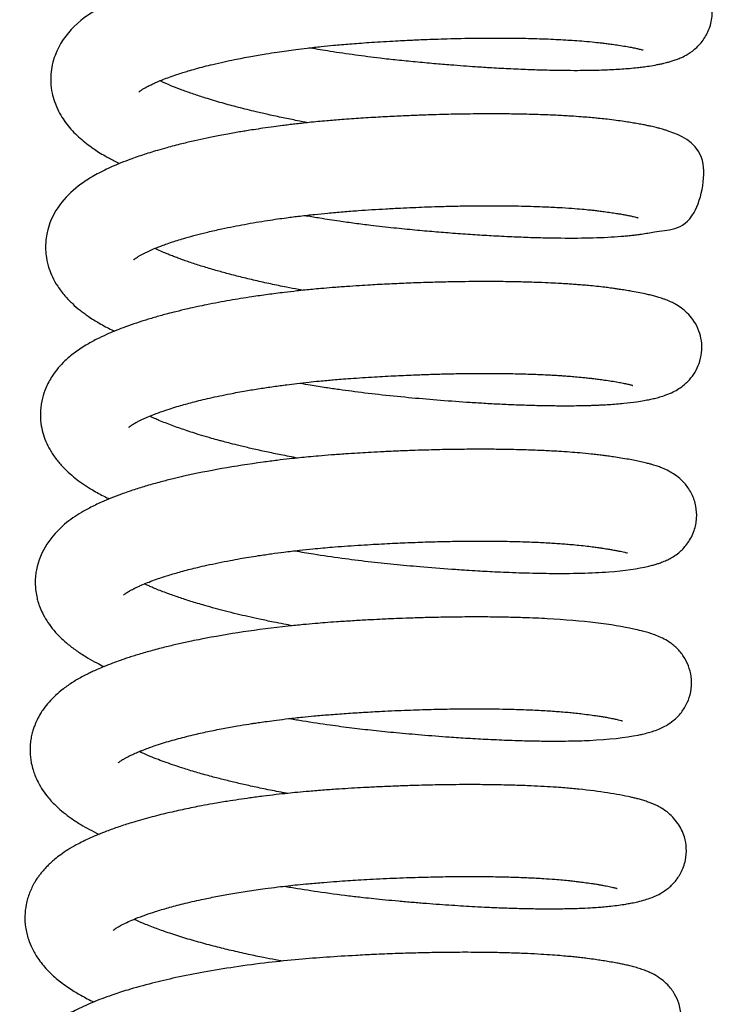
# Model space of a CAD drawing. Header units: inches. Extents: x 0 to 77643, y -44170 to 0.
# Tile 361 of 546: x 76166.46 to 76169.09, y -39551.39 to -39547.65. Entities that reach past the tile are written whole.
import ezdxf

# ---------------------------------------------------------------- set-up
doc = ezdxf.new("R2010")
doc.units = ezdxf.units.IN
doc.header["$MEASUREMENT"] = 0
doc.layers.get('0').update_dxf_attribs({"lineweight": 0})
doc.layers.add('FAKRO LOFT LADDERS', color=7, linetype='Continuous')

# ---------------------------------------------------------------- blocks, each defined once
blk = doc.blocks.new('A$C6AF374F8')
at = {"layer": 'FAKRO LOFT LADDERS', "color": 7, "linetype": 'Continuous'}
for points, knots in [([(603.632, 2256.259), (603.881, 2256.216), (604.448, 2256.122), (605.332, 2255.992), (606.185, 2255.883), (606.944, 2255.797), (607.63, 2255.73), (608.307, 2255.668), (608.915, 2255.618), (609.436, 2255.578), (609.954, 2255.541), (610.559, 2255.503), (611.256, 2255.465), (611.962, 2255.435), (612.627, 2255.415), (613.223, 2255.404), (613.742, 2255.401), (614.164, 2255.405), (614.516, 2255.412), (614.834, 2255.422), (615.147, 2255.436), (615.453, 2255.454), (615.754, 2255.478), (616.014, 2255.504), (616.262, 2255.533), (616.513, 2255.57), (616.738, 2255.609), (616.921, 2255.646), (617.039, 2255.672), (617.133, 2255.695), (617.238, 2255.722), (617.356, 2255.757), (617.509, 2255.808), (617.683, 2255.877), (617.903, 2255.982), (618.205, 2256.178), (618.536, 2256.517), (618.79, 2256.983), (618.903, 2257.504), (618.668, 2259.434), (617.229, 2259.542), (616.277, 2259.734), (615.967, 2259.785), (615.637, 2259.835), (615.276, 2259.885), (614.872, 2259.931), (614.467, 2259.969), (614.114, 2259.998), (613.748, 2260.024), (613.283, 2260.051), (612.702, 2260.077), (612.074, 2260.096), (611.439, 2260.108), (610.811, 2260.112), (610.261, 2260.111), (609.784, 2260.106), (609.377, 2260.099), (608.961, 2260.09), (608.556, 2260.079), (608.184, 2260.067), (607.844, 2260.054), (607.484, 2260.04), (605.746, 2259.96), (603.917, 2259.823), (602.191, 2259.589), (601.684, 2259.515), (601.138, 2259.426), (600.56, 2259.323), (600.022, 2259.218), (599.474, 2259.1), (598.967, 2258.981), (598.491, 2258.858), (598.078, 2258.742), (597.62, 2258.603), (597.233, 2258.473), (596.919, 2258.357), (596.746, 2258.29), (596.602, 2258.232), (596.442, 2258.165), (596.252, 2258.082), (596.052, 2257.988), (595.879, 2257.901), (595.017, 2257.445), (594.182, 2256.761), (593.84, 2255.622), (593.789, 2255.276), (593.783, 2254.913), (593.828, 2254.563), (593.93, 2254.194), (594.116, 2253.758), (594.438, 2253.277), (594.887, 2252.821), (595.286, 2252.513), (595.617, 2252.295), (595.82, 2252.174), (596.02, 2252.062), (596.201, 2251.967), (596.332, 2251.902), (596.401, 2251.868)], [0.69183277, 0.69183277, 0.69183277, 0.69183277, 0.69196704, 0.69213574, 0.69230002, 0.6924144, 0.69253414, 0.69266143, 0.69277366, 0.6928606, 0.69294533, 0.69305916, 0.69319997, 0.69334744, 0.69348073, 0.69361495, 0.69373637, 0.6938377, 0.69392016, 0.69400127, 0.69408678, 0.69417572, 0.69426449, 0.69435875, 0.6944261, 0.69450828, 0.69462319, 0.69468578, 0.69473469, 0.69477299, 0.69480772, 0.69486748, 0.69493547, 0.69499367, 0.69507398, 0.69518041, 0.6952853, 0.6953851, 0.69549322, 0.69559075, 0.69646123, 0.6965559, 0.69667655, 0.69677182, 0.69686579, 0.6969893, 0.69710074, 0.69717448, 0.69724718, 0.69736024, 0.6974914, 0.69762418, 0.69775043, 0.69786981, 0.69798757, 0.69805969, 0.69813377, 0.69820976, 0.69828456, 0.69835062, 0.69840764, 0.69846406, 0.69854011, 0.69931943, 0.69939345, 0.69949261, 0.69960379, 0.69970696, 0.69983193, 0.69993065, 0.70005031, 0.70016172, 0.70025277, 0.70034289, 0.70049385, 0.70055584, 0.70059935, 0.70063896, 0.70067934, 0.70073899, 0.70080903, 0.70086546, 0.70090493, 0.70164944, 0.701747, 0.7018427, 0.70192338, 0.70203095, 0.7021193, 0.70222981, 0.7024174, 0.70260987, 0.70279058, 0.70286109, 0.70294291, 0.70299294, 0.70304898, 0.70310967, 0.70310967, 0.70310967, 0.70310967]), ([(597.138, 2254.582), (597.14, 2254.584), (597.146, 2254.589), (597.131, 2254.576), (597.147, 2254.591), (597.174, 2254.613), (597.198, 2254.631), (597.228, 2254.653), (597.281, 2254.688), (597.354, 2254.732), (597.462, 2254.791), (597.587, 2254.854), (597.727, 2254.92), (597.876, 2254.985), (598.057, 2255.059), (598.29, 2255.147), (598.542, 2255.235), (598.784, 2255.313), (599.02, 2255.385), (599.29, 2255.463), (599.601, 2255.546), (599.963, 2255.636), (600.346, 2255.724), (600.724, 2255.804), (601.06, 2255.871), (601.454, 2255.945), (601.895, 2256.02), (602.351, 2256.091), (602.729, 2256.146), (603.109, 2256.197), (603.544, 2256.251), (604.022, 2256.304), (604.46, 2256.348), (604.823, 2256.38), (605.143, 2256.407), (605.489, 2256.433), (605.874, 2256.46), (606.304, 2256.488), (606.737, 2256.513), (607.125, 2256.534), (607.428, 2256.549), (607.699, 2256.561), (608.002, 2256.574), (608.388, 2256.588), (608.852, 2256.603), (609.53, 2256.619), (610.36, 2256.63), (611.278, 2256.628), (611.996, 2256.614), (612.544, 2256.596), (612.947, 2256.579), (613.315, 2256.559), (613.673, 2256.536), (614.043, 2256.508), (614.391, 2256.475), (614.674, 2256.444), (614.894, 2256.417), (615.106, 2256.388), (615.347, 2256.353), (615.587, 2256.315), (615.799, 2256.277), (615.97, 2256.243), (616.098, 2256.214), (616.178, 2256.193), (616.227, 2256.179), (616.255, 2256.17), (616.257, 2256.169), (616.257, 2256.169)], [0.299324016, 0.299324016, 0.299324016, 0.299324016, 0.299375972, 0.299400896, 0.299432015, 0.29947074, 0.299506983, 0.299544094, 0.299591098, 0.299666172, 0.299722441, 0.299801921, 0.299869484, 0.299926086, 0.299999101, 0.300088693, 0.300184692, 0.300256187, 0.300318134, 0.300399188, 0.300488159, 0.300572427, 0.300681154, 0.300774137, 0.300841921, 0.300914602, 0.301039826, 0.30113024, 0.301205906, 0.301276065, 0.30136316, 0.301469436, 0.301561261, 0.301621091, 0.30168177, 0.301747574, 0.301821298, 0.301903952, 0.301994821, 0.302070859, 0.302127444, 0.302169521, 0.302227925, 0.302303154, 0.302395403, 0.302501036, 0.302707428, 0.30290264, 0.303085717, 0.303189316, 0.303287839, 0.303381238, 0.303470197, 0.303573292, 0.303693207, 0.303784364, 0.30384682, 0.303920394, 0.304012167, 0.304124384, 0.304225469, 0.304321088, 0.304424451, 0.304498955, 0.304547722, 0.304627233, 0.304641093, 0.304641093, 0.304641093, 0.304641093]), ([(603.545, 2253.417), (603.409, 2253.442), (603.093, 2253.501), (602.589, 2253.602), (602.067, 2253.715), (601.497, 2253.846), (600.907, 2253.993), (600.262, 2254.168), (599.696, 2254.337), (599.194, 2254.502), (598.792, 2254.645), (598.408, 2254.794), (598.128, 2254.912), (597.973, 2254.984), (597.927, 2255.006)], [0.296300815, 0.296300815, 0.296300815, 0.296300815, 0.296382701, 0.296493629, 0.296613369, 0.296714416, 0.296866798, 0.297014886, 0.297177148, 0.297300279, 0.297430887, 0.297534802, 0.297673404, 0.297732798, 0.297732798, 0.297732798, 0.297732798]), ([(603.435, 2249.898), (603.451, 2249.895), (603.636, 2249.863), (604.068, 2249.792), (604.683, 2249.697), (605.328, 2249.607), (606.017, 2249.519), (606.778, 2249.433), (607.582, 2249.355), (608.331, 2249.288), (609.067, 2249.229), (609.789, 2249.178), (610.535, 2249.132), (611.268, 2249.095), (611.97, 2249.067), (612.588, 2249.05), (613.851, 2249.031), (614.861, 2249.058), (615.631, 2249.124), (615.821, 2249.143), (616.013, 2249.166), (616.219, 2249.194), (616.451, 2249.23), (617.055, 2249.364), (618.239, 2249.245), (618.869, 2252.51), (617.523, 2252.989), (617.12, 2253.129), (617.004, 2253.164), (616.88, 2253.199), (616.736, 2253.236), (616.569, 2253.275), (616.393, 2253.313), (616.214, 2253.348), (616.007, 2253.385), (615.781, 2253.423), (615.524, 2253.462), (615.232, 2253.503), (614.928, 2253.541), (614.665, 2253.57), (614.433, 2253.593), (614.193, 2253.615), (613.878, 2253.64), (613.466, 2253.669), (612.953, 2253.697), (612.343, 2253.722), (611.699, 2253.74), (611.048, 2253.749), (610.456, 2253.751), (609.945, 2253.749), (609.5, 2253.744), (609.078, 2253.736), (608.639, 2253.726), (608.146, 2253.712), (607.6, 2253.692), (606.976, 2253.665), (606.287, 2253.63), (605.561, 2253.586), (604.878, 2253.539), (604.222, 2253.485), (603.714, 2253.436), (603.313, 2253.393), (603.056, 2253.364), (602.816, 2253.335), (602.551, 2253.302), (602.22, 2253.259), (601.849, 2253.207), (601.504, 2253.155), (601.23, 2253.112), (600.994, 2253.073), (600.755, 2253.032), (600.487, 2252.984), (600.131, 2252.917), (599.712, 2252.833), (599.233, 2252.729), (598.72, 2252.607), (598.254, 2252.486), (597.853, 2252.372), (597.546, 2252.279), (597.265, 2252.189), (596.992, 2252.095), (596.69, 2251.985), (596.367, 2251.857), (596.052, 2251.72), (595.784, 2251.593), (595.535, 2251.463), (595.286, 2251.321), (594.567, 2250.855), (593.926, 2250.196), (593.651, 2249.287), (593.595, 2248.943), (593.586, 2248.617), (593.623, 2248.255), (593.708, 2247.907), (593.855, 2247.543), (594.057, 2247.187), (594.311, 2246.854), (594.601, 2246.554), (594.853, 2246.338), (595.043, 2246.193), (595.232, 2246.058), (595.412, 2245.941), (595.637, 2245.805), (595.859, 2245.682), (596.059, 2245.579), (596.174, 2245.523), (596.211, 2245.505)], [0.70462966, 0.70462966, 0.70462966, 0.70462966, 0.70463802, 0.70472977, 0.70486096, 0.70496451, 0.70506952, 0.70522237, 0.70536362, 0.70549347, 0.70562057, 0.70576035, 0.70589156, 0.70604166, 0.70618655, 0.70631702, 0.70643274, 0.70702166, 0.70708556, 0.7071485, 0.70720441, 0.70727347, 0.70736173, 0.70745909, 0.70802602, 0.70844817, 0.70889205, 0.70894521, 0.70899887, 0.70904182, 0.70910493, 0.70918397, 0.70924271, 0.70931007, 0.70938416, 0.70946215, 0.70953747, 0.70962742, 0.70972325, 0.70979251, 0.70983698, 0.70990282, 0.70997274, 0.71006738, 0.71019381, 0.71031821, 0.71045936, 0.71058924, 0.71070216, 0.71079794, 0.71087528, 0.71094784, 0.71102811, 0.71111205, 0.71121062, 0.71131701, 0.71144001, 0.71157003, 0.71169608, 0.71179702, 0.71191498, 0.71196569, 0.71201186, 0.71205341, 0.71209567, 0.71215651, 0.71223522, 0.71230192, 0.71235081, 0.71239161, 0.71243794, 0.71249004, 0.71254949, 0.71265098, 0.71274626, 0.71285158, 0.71298286, 0.71306557, 0.71313659, 0.71320806, 0.71327837, 0.71335057, 0.71345299, 0.71354957, 0.71363439, 0.71370432, 0.71379162, 0.71388125, 0.71445167, 0.7145516, 0.71462852, 0.7147268, 0.71480468, 0.71491527, 0.71501066, 0.71512449, 0.71525495, 0.71537472, 0.71548957, 0.71554569, 0.71559664, 0.71567232, 0.71573636, 0.71581479, 0.71588416, 0.71591622, 0.71591622, 0.71591622, 0.71591622]), ([(596.94, 2248.219), (596.94, 2248.219), (596.944, 2248.223), (596.957, 2248.236), (596.998, 2248.267), (596.999, 2248.268), (597.088, 2248.329), (597.158, 2248.37), (597.265, 2248.429), (597.4, 2248.498), (597.576, 2248.58), (597.776, 2248.664), (597.966, 2248.738), (598.163, 2248.811), (598.467, 2248.915), (598.854, 2249.035), (599.308, 2249.161), (599.765, 2249.276), (600.237, 2249.383), (600.707, 2249.48), (601.139, 2249.562), (601.57, 2249.638), (601.99, 2249.705), (602.376, 2249.763), (602.784, 2249.819), (603.253, 2249.879), (603.776, 2249.938), (604.32, 2249.993), (604.873, 2250.041), (605.435, 2250.082), (605.976, 2250.119), (606.509, 2250.151), (607.026, 2250.178), (607.516, 2250.201), (607.993, 2250.22), (608.515, 2250.238), (609.101, 2250.253), (609.814, 2250.265), (610.64, 2250.27), (611.558, 2250.26), (612.372, 2250.236), (613.039, 2250.204), (613.534, 2250.172), (613.921, 2250.14), (614.196, 2250.114), (614.403, 2250.092), (614.585, 2250.07), (614.798, 2250.043), (615.025, 2250.011), (615.229, 2249.98), (615.379, 2249.956), (615.499, 2249.935), (615.62, 2249.913), (615.763, 2249.884), (615.887, 2249.857), (615.987, 2249.831), (616.041, 2249.815), (616.063, 2249.808), (616.063, 2249.807), (616.062, 2249.807)], [0.286472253, 0.286472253, 0.286472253, 0.286472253, 0.286522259, 0.286585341, 0.286643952, 0.286677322, 0.286742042, 0.286813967, 0.286875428, 0.286939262, 0.28703591, 0.287129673, 0.287190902, 0.287254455, 0.287341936, 0.28749555, 0.287609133, 0.28772122, 0.287854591, 0.287958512, 0.288052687, 0.288148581, 0.288243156, 0.288322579, 0.288391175, 0.288496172, 0.288607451, 0.288703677, 0.288817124, 0.288929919, 0.289028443, 0.28912899, 0.289236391, 0.289326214, 0.289412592, 0.289514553, 0.289632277, 0.289760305, 0.289946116, 0.290146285, 0.290359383, 0.29051272, 0.290644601, 0.290755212, 0.290844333, 0.290895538, 0.290954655, 0.291024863, 0.291117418, 0.291207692, 0.291271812, 0.291314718, 0.291375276, 0.291455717, 0.291556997, 0.29163848, 0.291724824, 0.291800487, 0.291818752, 0.291818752, 0.291818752, 0.291818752]), ([(603.349, 2247.056), (603.292, 2247.066), (603.084, 2247.105), (602.675, 2247.184), (602.126, 2247.298), (601.542, 2247.428), (600.984, 2247.563), (600.466, 2247.698), (599.968, 2247.836), (599.493, 2247.979), (599.115, 2248.102), (598.84, 2248.198), (598.655, 2248.264), (598.482, 2248.329), (598.318, 2248.392), (598.142, 2248.463), (597.946, 2248.546), (597.808, 2248.609), (597.735, 2248.643), (597.732, 2248.645)], [0.283448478, 0.283448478, 0.283448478, 0.283448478, 0.283482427, 0.283574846, 0.283699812, 0.283826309, 0.283951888, 0.284073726, 0.284187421, 0.284315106, 0.284440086, 0.284498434, 0.284554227, 0.284607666, 0.284660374, 0.28471463, 0.284787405, 0.284876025, 0.284880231, 0.284880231, 0.284880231, 0.284880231]), ([(603.24, 2243.537), (603.371, 2243.514), (603.698, 2243.459), (604.196, 2243.381), (604.716, 2243.304), (605.38, 2243.213), (606.256, 2243.105), (607.343, 2242.997), (608.46, 2242.899), (609.387, 2242.831), (610.155, 2242.782), (610.762, 2242.749), (611.38, 2242.721), (612.004, 2242.699), (612.612, 2242.685), (613.159, 2242.68), (613.612, 2242.681), (613.939, 2242.686), (614.177, 2242.692), (614.358, 2242.698), (614.532, 2242.704), (614.733, 2242.714), (615.076, 2242.733), (615.52, 2242.768), (615.96, 2242.822), (616.277, 2242.875), (616.5, 2242.917), (616.695, 2242.961), (616.896, 2243.013), (617.123, 2243.085), (617.364, 2243.185), (617.605, 2243.319), (617.836, 2243.486), (618.07, 2243.718), (618.276, 2244.02), (618.43, 2244.392), (618.494, 2244.767), (618.477, 2245.157), (618.377, 2245.545), (618.207, 2245.873), (617.985, 2246.153), (617.751, 2246.361), (617.556, 2246.49), (617.393, 2246.579), (617.238, 2246.652), (617.09, 2246.711), (616.956, 2246.757), (616.832, 2246.796), (616.687, 2246.838), (616.513, 2246.882), (616.308, 2246.929), (616.061, 2246.979), (615.785, 2247.029), (615.531, 2247.07), (615.333, 2247.1), (615.166, 2247.124), (614.994, 2247.148), (614.772, 2247.176), (614.499, 2247.206), (614.212, 2247.235), (613.95, 2247.258), (613.722, 2247.276), (613.509, 2247.291), (613.282, 2247.306), (613.002, 2247.323), (612.629, 2247.341), (612.163, 2247.36), (611.647, 2247.375), (611.073, 2247.386), (610.501, 2247.39), (609.918, 2247.389), (609.358, 2247.384), (608.756, 2247.373), (608.086, 2247.356), (607.374, 2247.33), (606.755, 2247.303), (606.271, 2247.278), (605.891, 2247.257), (605.471, 2247.231), (604.988, 2247.2), (604.499, 2247.163), (604.07, 2247.127), (603.727, 2247.095), (603.424, 2247.065), (603.067, 2247.027), (602.592, 2246.972), (602.022, 2246.899), (601.471, 2246.82), (600.993, 2246.745), (600.569, 2246.673), (600.137, 2246.595), (599.733, 2246.516), (599.342, 2246.435), (598.951, 2246.348), (598.571, 2246.257), (598.247, 2246.174), (597.994, 2246.106), (597.771, 2246.044), (597.552, 2245.979), (597.271, 2245.893), (596.927, 2245.781), (596.44, 2245.606), (595.97, 2245.414), (595.506, 2245.193), (595.096, 2244.969), (594.689, 2244.697), (594.347, 2244.409), (594.068, 2244.115), (593.813, 2243.777), (593.606, 2243.394), (593.456, 2242.95), (593.385, 2242.496), (593.401, 2242.049), (593.481, 2241.655), (593.599, 2241.318), (593.767, 2240.979), (593.988, 2240.65), (594.246, 2240.351), (594.51, 2240.1), (594.779, 2239.88), (595.064, 2239.677), (595.412, 2239.458), (595.731, 2239.283), (595.951, 2239.175), (596.01, 2239.146)], [0.71743508, 0.71743508, 0.71743508, 0.71743508, 0.71750548, 0.71761091, 0.71770003, 0.71778051, 0.71796041, 0.71815925, 0.71835134, 0.71855561, 0.71866618, 0.71878275, 0.71890505, 0.71903282, 0.71916584, 0.71929486, 0.71940205, 0.719487, 0.71953697, 0.71958402, 0.71962817, 0.7196764, 0.71974903, 0.71991929, 0.72008102, 0.72018735, 0.7202739, 0.72035075, 0.72043441, 0.72053489, 0.72064206, 0.72071628, 0.7207852, 0.72086394, 0.72093875, 0.72101084, 0.72109394, 0.72116143, 0.72123441, 0.72132014, 0.72138887, 0.72146314, 0.72154686, 0.7215912, 0.72164551, 0.72172709, 0.72178009, 0.72182352, 0.72189197, 0.72196774, 0.7220399, 0.72214196, 0.72225014, 0.72233253, 0.72239204, 0.72243748, 0.7224829, 0.72254179, 0.72262459, 0.72270337, 0.7227638, 0.72281964, 0.72286849, 0.72291543, 0.72297784, 0.7230602, 0.72316274, 0.72327601, 0.72337824, 0.72350534, 0.72360745, 0.72370748, 0.72381579, 0.72393521, 0.72406672, 0.72419304, 0.72425953, 0.72431974, 0.7243915, 0.72447831, 0.72457217, 0.72464765, 0.7247045, 0.72475361, 0.72480935, 0.72489534, 0.72500999, 0.72512135, 0.72520314, 0.72528246, 0.72536662, 0.72545867, 0.72552757, 0.72560784, 0.7257068, 0.72577729, 0.7258275, 0.72588091, 0.72593451, 0.72598571, 0.72608815, 0.72619775, 0.72637678, 0.72649432, 0.72663152, 0.72678409, 0.72691861, 0.72702487, 0.72713474, 0.72727555, 0.72738143, 0.72750655, 0.72763414, 0.72773016, 0.72782386, 0.72792336, 0.72804331, 0.72816031, 0.7282669, 0.72836367, 0.72846517, 0.72856973, 0.72871261, 0.72876434, 0.72876434, 0.72876434, 0.72876434]), ([(596.745, 2241.858), (596.745, 2241.858), (596.747, 2241.861), (596.769, 2241.883), (596.842, 2241.935), (596.881, 2241.96), (596.924, 2241.987), (596.977, 2242.018), (597.057, 2242.062), (597.159, 2242.115), (597.286, 2242.176), (597.462, 2242.255), (597.714, 2242.358), (598.019, 2242.47), (598.337, 2242.575), (598.705, 2242.687), (599.183, 2242.82), (599.831, 2242.978), (600.511, 2243.121), (601.153, 2243.24), (601.703, 2243.331), (602.226, 2243.409), (602.698, 2243.473), (603.145, 2243.528), (603.552, 2243.574), (603.933, 2243.613), (604.244, 2243.642), (604.523, 2243.666), (604.824, 2243.691), (605.343, 2243.729), (606.039, 2243.775), (606.869, 2243.82), (607.579, 2243.851), (608.2, 2243.873), (608.783, 2243.89), (609.427, 2243.902), (610.141, 2243.908), (610.871, 2243.905), (611.563, 2243.893), (612.183, 2243.874), (612.641, 2243.853), (612.959, 2243.835), (613.154, 2243.823), (613.331, 2243.81), (613.532, 2243.795), (613.773, 2243.775), (614.022, 2243.751), (614.228, 2243.728), (614.405, 2243.707), (614.589, 2243.683), (614.815, 2243.652), (615.063, 2243.615), (615.3, 2243.575), (615.472, 2243.543), (615.585, 2243.519), (615.665, 2243.502), (615.738, 2243.484), (615.804, 2243.466), (615.848, 2243.453), (615.861, 2243.449), (615.861, 2243.449)], [0.273620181, 0.273620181, 0.273620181, 0.273620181, 0.273651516, 0.273791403, 0.273842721, 0.273882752, 0.273918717, 0.273964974, 0.27401567, 0.274076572, 0.274128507, 0.274209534, 0.274313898, 0.274436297, 0.274535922, 0.274622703, 0.274769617, 0.274936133, 0.275121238, 0.27525309, 0.275368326, 0.275477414, 0.275582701, 0.275658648, 0.275747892, 0.275825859, 0.275883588, 0.275930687, 0.275988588, 0.276058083, 0.276231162, 0.276388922, 0.276535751, 0.276643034, 0.276752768, 0.276880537, 0.277031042, 0.277193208, 0.27734732, 0.277492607, 0.277627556, 0.277686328, 0.277738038, 0.277782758, 0.277831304, 0.277906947, 0.277992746, 0.278058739, 0.27810484, 0.278170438, 0.27825217, 0.278353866, 0.278468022, 0.278570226, 0.2786238, 0.278675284, 0.278737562, 0.278805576, 0.278875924, 0.278950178, 0.278950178, 0.278950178, 0.278950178]), ([(603.153, 2240.695), (602.938, 2240.735), (602.538, 2240.811), (601.964, 2240.93), (601.448, 2241.044), (600.997, 2241.151), (600.635, 2241.242), (600.371, 2241.311), (600.131, 2241.376), (599.851, 2241.454), (599.517, 2241.552), (599.186, 2241.655), (598.9, 2241.749), (598.64, 2241.838), (598.387, 2241.93), (598.134, 2242.026), (597.913, 2242.116), (597.738, 2242.191), (597.621, 2242.244), (597.56, 2242.272), (597.536, 2242.284)], [0.270596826, 0.270596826, 0.270596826, 0.270596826, 0.270726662, 0.27084141, 0.270956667, 0.271059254, 0.271140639, 0.271203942, 0.271243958, 0.271311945, 0.271408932, 0.271496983, 0.271573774, 0.271645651, 0.271721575, 0.271804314, 0.271889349, 0.271949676, 0.271997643, 0.27202867, 0.27202867, 0.27202867, 0.27202867]), ([(603.05, 2237.175), (603.283, 2237.135), (603.871, 2237.038), (604.8, 2236.902), (605.82, 2236.773), (606.81, 2236.668), (607.875, 2236.571), (608.792, 2236.498), (609.52, 2236.449), (609.963, 2236.422), (610.356, 2236.4), (610.755, 2236.379), (611.201, 2236.36), (611.693, 2236.342), (612.199, 2236.329), (613.406, 2236.31), (615.02, 2236.348), (616.117, 2236.504), (616.632, 2236.634), (616.775, 2236.676), (616.935, 2236.73), (617.077, 2236.785), (617.275, 2236.881), (617.461, 2236.993), (617.686, 2237.163), (617.972, 2237.467), (618.205, 2237.911), (618.305, 2238.403), (618.273, 2238.886), (618.121, 2239.336), (617.884, 2239.69), (617.632, 2239.939), (617.417, 2240.095), (617.198, 2240.221), (617.012, 2240.305), (616.824, 2240.376), (616.673, 2240.425), (616.524, 2240.468), (616.368, 2240.509), (616.175, 2240.555), (615.949, 2240.602), (615.697, 2240.649), (615.428, 2240.695), (615.162, 2240.736), (614.929, 2240.769), (614.723, 2240.797), (614.512, 2240.822), (614.223, 2240.854), (613.88, 2240.887), (613.468, 2240.92), (613.02, 2240.95), (612.471, 2240.98), (611.812, 2241.005), (611.125, 2241.021), (610.448, 2241.029), (609.814, 2241.029), (609.211, 2241.024), (608.685, 2241.015), (608.238, 2241.004), (607.82, 2240.992), (607.36, 2240.976), (606.845, 2240.955), (606.32, 2240.93), (605.846, 2240.905), (605.404, 2240.879), (604.939, 2240.849), (604.448, 2240.814), (603.979, 2240.775), (603.578, 2240.739), (603.208, 2240.702), (602.814, 2240.66), (602.351, 2240.605), (600.942, 2240.424), (599.605, 2240.187), (598.401, 2239.903), (597.934, 2239.784), (597.438, 2239.645), (596.939, 2239.49), (596.484, 2239.333), (596.075, 2239.177), (595.667, 2239.003), (595.302, 2238.828), (594.939, 2238.628), (594.624, 2238.426), (593.9, 2237.878), (593.338, 2237.11), (593.207, 2236.219), (593.195, 2235.969), (593.212, 2235.699), (593.249, 2235.466), (593.308, 2235.233), (593.388, 2235.002), (593.512, 2234.731), (593.684, 2234.443), (593.914, 2234.14), (594.173, 2233.867), (594.473, 2233.604), (594.798, 2233.361), (595.166, 2233.127), (595.506, 2232.938), (595.722, 2232.83), (595.814, 2232.786)], [0.73028526, 0.73028526, 0.73028526, 0.73028526, 0.73041104, 0.73059976, 0.73077565, 0.7309463, 0.731119, 0.73133976, 0.73144182, 0.731523, 0.73159009, 0.73166701, 0.73175572, 0.73185623, 0.7319678, 0.73207641, 0.73265244, 0.73318894, 0.7332609, 0.7333211, 0.73337577, 0.73345646, 0.73351601, 0.73357448, 0.73364006, 0.73373712, 0.7338433, 0.73393649, 0.73402351, 0.73411886, 0.73421307, 0.73428433, 0.73436528, 0.73443054, 0.73452514, 0.73459101, 0.73466878, 0.73472363, 0.73478353, 0.73487116, 0.73495865, 0.73504575, 0.73514366, 0.73523359, 0.73529873, 0.73535367, 0.73541172, 0.73547313, 0.7355838, 0.73567562, 0.73577363, 0.73589808, 0.73604294, 0.73619335, 0.73631477, 0.73643877, 0.73655353, 0.73664898, 0.73672519, 0.73679427, 0.73687254, 0.73696921, 0.73706521, 0.73714714, 0.73721707, 0.73729583, 0.73738947, 0.73747439, 0.73754231, 0.73760168, 0.73767103, 0.73775345, 0.73785234, 0.73844275, 0.73852886, 0.73863388, 0.73875791, 0.73887771, 0.73900506, 0.73911504, 0.73921949, 0.73936367, 0.73946172, 0.73957468, 0.73969046, 0.74026319, 0.74031453, 0.74039608, 0.74045771, 0.74052901, 0.7405801, 0.74064984, 0.7407275, 0.74082504, 0.74093148, 0.74105483, 0.74115508, 0.74128118, 0.74141089, 0.74152264, 0.74160331, 0.74160331, 0.74160331, 0.74160331]), ([(596.549, 2235.497), (596.548, 2235.497), (596.55, 2235.499), (596.574, 2235.522), (596.633, 2235.565), (596.696, 2235.606), (596.772, 2235.652), (596.886, 2235.714), (597.016, 2235.78), (597.148, 2235.841), (597.308, 2235.911), (597.521, 2235.997), (597.782, 2236.093), (598.047, 2236.183), (598.296, 2236.262), (598.543, 2236.335), (598.803, 2236.408), (599.076, 2236.479), (599.377, 2236.554), (599.729, 2236.635), (600.138, 2236.723), (600.561, 2236.806), (600.95, 2236.876), (601.311, 2236.937), (601.707, 2237), (602.152, 2237.065), (602.668, 2237.133), (603.189, 2237.195), (603.685, 2237.247), (604.099, 2237.286), (604.5, 2237.32), (604.944, 2237.353), (605.43, 2237.387), (606.039, 2237.425), (606.734, 2237.462), (607.52, 2237.496), (608.282, 2237.521), (609.057, 2237.539), (609.866, 2237.547), (610.695, 2237.545), (611.486, 2237.53), (612.19, 2237.505), (612.695, 2237.479), (613.05, 2237.456), (613.297, 2237.438), (613.558, 2237.416), (613.843, 2237.389), (614.125, 2237.357), (614.368, 2237.326), (614.55, 2237.301), (614.683, 2237.282), (614.791, 2237.266), (614.914, 2237.246), (615.063, 2237.221), (615.212, 2237.194), (615.346, 2237.168), (615.452, 2237.145), (615.555, 2237.12), (615.63, 2237.099), (615.66, 2237.09), (615.666, 2237.088), (615.666, 2237.088)], [0.260765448, 0.260765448, 0.260765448, 0.260765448, 0.260796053, 0.260917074, 0.260984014, 0.261045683, 0.26110763, 0.261181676, 0.261254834, 0.2613131, 0.261372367, 0.261465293, 0.26156849, 0.261653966, 0.261728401, 0.261799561, 0.261872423, 0.261947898, 0.26201997, 0.262106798, 0.262210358, 0.262313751, 0.262399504, 0.262469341, 0.262549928, 0.26265263, 0.262748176, 0.262866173, 0.262965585, 0.263041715, 0.263109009, 0.263199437, 0.263298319, 0.26338928, 0.263550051, 0.26369842, 0.263845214, 0.263997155, 0.264162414, 0.264342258, 0.264525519, 0.264692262, 0.264842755, 0.26490825, 0.264976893, 0.265048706, 0.265134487, 0.265236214, 0.265322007, 0.265386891, 0.26543612, 0.265475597, 0.265521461, 0.265595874, 0.265673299, 0.265742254, 0.265815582, 0.265904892, 0.265978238, 0.266054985, 0.266097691, 0.266097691, 0.266097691, 0.266097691]), ([(602.958, 2234.334), (602.85, 2234.354), (602.607, 2234.4), (602.188, 2234.482), (601.73, 2234.577), (601.271, 2234.679), (600.838, 2234.781), (600.427, 2234.884), (600.018, 2234.992), (599.571, 2235.117), (599.113, 2235.254), (598.641, 2235.408), (598.193, 2235.566), (597.844, 2235.702), (597.597, 2235.806), (597.454, 2235.87), (597.376, 2235.906), (597.341, 2235.923)], [0.257745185, 0.257745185, 0.257745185, 0.257745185, 0.257810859, 0.257892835, 0.258003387, 0.258099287, 0.258188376, 0.258289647, 0.258379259, 0.258476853, 0.258612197, 0.258736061, 0.258864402, 0.259010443, 0.259079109, 0.259130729, 0.259176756, 0.259176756, 0.259176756, 0.259176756]), ([(602.857, 2230.814), (603.021, 2230.785), (603.526, 2230.701), (604.31, 2230.582), (605.201, 2230.464), (606.039, 2230.366), (606.924, 2230.278), (607.892, 2230.192), (608.799, 2230.123), (609.64, 2230.067), (610.411, 2230.025), (611.193, 2229.991), (611.914, 2229.969), (612.511, 2229.96), (612.999, 2229.958), (613.429, 2229.962), (613.836, 2229.971), (614.847, 2230.008), (615.644, 2230.097), (616.257, 2230.228), (616.457, 2230.278), (616.672, 2230.344), (616.898, 2230.43), (617.143, 2230.554), (617.411, 2230.731), (617.705, 2231.018), (617.941, 2231.399), (618.081, 2231.835), (618.108, 2232.284), (618.023, 2232.718), (617.85, 2233.101), (617.596, 2233.437), (617.311, 2233.679), (617.037, 2233.843), (616.816, 2233.945), (616.596, 2234.027), (616.387, 2234.091), (616.158, 2234.152), (615.617, 2234.276), (614.555, 2234.454), (613.165, 2234.574), (612.175, 2234.623), (611.66, 2234.642), (611.053, 2234.658), (610.353, 2234.668), (609.606, 2234.669), (608.863, 2234.661), (608.176, 2234.647), (607.563, 2234.629), (607.042, 2234.61), (606.623, 2234.593), (606.228, 2234.574), (605.777, 2234.551), (605.226, 2234.519), (604.685, 2234.484), (604.213, 2234.45), (603.792, 2234.415), (603.323, 2234.373), (601.819, 2234.219), (600.377, 2234.004), (599.167, 2233.758), (598.889, 2233.699), (598.652, 2233.646), (598.415, 2233.591), (598.165, 2233.531), (597.902, 2233.464), (597.637, 2233.394), (597.379, 2233.322), (597.139, 2233.251), (596.917, 2233.183), (596.716, 2233.118), (596.525, 2233.054), (596.329, 2232.985), (596.091, 2232.897), (595.825, 2232.793), (595.57, 2232.684), (595.369, 2232.592), (595.194, 2232.508), (595.013, 2232.415), (594.822, 2232.31), (594.566, 2232.156), (594.277, 2231.956), (593.976, 2231.703), (593.725, 2231.448), (593.539, 2231.215), (593.388, 2230.987), (593.274, 2230.779), (593.186, 2230.576), (593.122, 2230.394), (593.071, 2230.214), (593.031, 2230.011), (593.005, 2229.775), (593.002, 2229.546), (593.019, 2229.322), (593.054, 2229.102), (593.109, 2228.883), (593.194, 2228.638), (593.313, 2228.375), (593.485, 2228.087), (593.717, 2227.78), (593.979, 2227.504), (594.272, 2227.248), (594.577, 2227.018), (594.913, 2226.801), (595.257, 2226.605), (595.498, 2226.483), (595.623, 2226.422)], [0.74312456, 0.74312456, 0.74312456, 0.74312456, 0.74321324, 0.74339542, 0.74353937, 0.74368164, 0.74383481, 0.74400446, 0.74419613, 0.74432729, 0.74447468, 0.74463848, 0.74479416, 0.74492598, 0.74503213, 0.74513189, 0.74523625, 0.74533978, 0.74594113, 0.74601168, 0.74610825, 0.74619706, 0.74629833, 0.74637467, 0.74646113, 0.74656, 0.74664925, 0.74673175, 0.74682342, 0.74690546, 0.74698555, 0.74707194, 0.74717154, 0.74726147, 0.74736289, 0.74745657, 0.74754547, 0.74762364, 0.74774265, 0.74821432, 0.74866535, 0.7487595, 0.74886771, 0.74899296, 0.74913126, 0.74928025, 0.74941804, 0.74954204, 0.74965222, 0.74974564, 0.74981755, 0.74987241, 0.74995249, 0.75005328, 0.75015982, 0.75023509, 0.75030009, 0.75038139, 0.75048258, 0.75110251, 0.75117601, 0.75122709, 0.75127614, 0.7513266, 0.75138035, 0.75144043, 0.75150362, 0.75156217, 0.75162269, 0.75167644, 0.7517268, 0.75177532, 0.75182479, 0.75188232, 0.75196934, 0.75204943, 0.75210769, 0.75215378, 0.75221412, 0.75228097, 0.75234317, 0.75247346, 0.75258811, 0.75268838, 0.75278371, 0.75284234, 0.75291577, 0.75297803, 0.75302161, 0.75307032, 0.75312676, 0.75318439, 0.7532557, 0.75330647, 0.75336005, 0.75343189, 0.75348723, 0.75356844, 0.75366962, 0.75376986, 0.7538993, 0.75400295, 0.75411126, 0.75423308, 0.75433783, 0.75444759, 0.75444759, 0.75444759, 0.75444759]), ([(596.353, 2229.136), (596.353, 2229.137), (596.362, 2229.145), (596.391, 2229.172), (596.471, 2229.227), (596.501, 2229.246), (596.532, 2229.265), (596.594, 2229.301), (596.67, 2229.343), (596.761, 2229.389), (596.876, 2229.445), (597.022, 2229.511), (597.178, 2229.577), (597.314, 2229.631), (597.461, 2229.687), (597.667, 2229.761), (597.939, 2229.851), (598.247, 2229.946), (598.554, 2230.032), (598.863, 2230.114), (599.253, 2230.211), (599.737, 2230.32), (600.301, 2230.434), (600.826, 2230.529), (601.222, 2230.594), (601.504, 2230.638), (601.734, 2230.672), (602.018, 2230.712), (602.381, 2230.76), (602.827, 2230.815), (603.301, 2230.867), (603.811, 2230.917), (604.365, 2230.965), (604.993, 2231.01), (605.663, 2231.053), (606.442, 2231.097), (607.303, 2231.135), (608.2, 2231.164), (609.169, 2231.183), (610.234, 2231.188), (611.247, 2231.171), (612.064, 2231.141), (612.681, 2231.108), (613.137, 2231.074), (613.47, 2231.045), (613.715, 2231.02), (613.981, 2230.99), (614.25, 2230.955), (614.482, 2230.922), (614.669, 2230.893), (614.83, 2230.867), (615, 2230.837), (615.169, 2230.803), (615.32, 2230.769), (615.415, 2230.744), (615.45, 2230.733), (615.469, 2230.727), (615.47, 2230.727), (615.47, 2230.727)], [0.247916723, 0.247916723, 0.247916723, 0.247916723, 0.247987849, 0.248108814, 0.248155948, 0.248189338, 0.248220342, 0.248263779, 0.248323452, 0.248362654, 0.248417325, 0.248499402, 0.248565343, 0.248612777, 0.248658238, 0.248729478, 0.24882927, 0.248923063, 0.249008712, 0.249090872, 0.24917446, 0.249311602, 0.249446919, 0.249568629, 0.249662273, 0.249703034, 0.249748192, 0.24980673, 0.249879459, 0.249970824, 0.250076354, 0.25016197, 0.250271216, 0.250398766, 0.250525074, 0.250656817, 0.250846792, 0.251023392, 0.251184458, 0.251429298, 0.251687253, 0.251857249, 0.252013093, 0.252159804, 0.252234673, 0.25230677, 0.252387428, 0.252496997, 0.252589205, 0.252652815, 0.252723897, 0.252802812, 0.252900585, 0.253008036, 0.253120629, 0.253174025, 0.25324099, 0.253252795, 0.253252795, 0.253252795, 0.253252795]), ([(602.762, 2227.973), (602.711, 2227.983), (602.434, 2228.034), (601.963, 2228.126), (601.38, 2228.25), (600.857, 2228.369), (600.366, 2228.488), (599.867, 2228.618), (599.357, 2228.76), (598.891, 2228.902), (598.496, 2229.031), (598.168, 2229.144), (597.857, 2229.259), (597.539, 2229.386), (597.303, 2229.488), (597.174, 2229.548), (597.143, 2229.563)], [0.244894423, 0.244894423, 0.244894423, 0.244894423, 0.244925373, 0.245062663, 0.245184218, 0.245294, 0.24540303, 0.24551419, 0.245642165, 0.245775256, 0.245875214, 0.245968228, 0.246061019, 0.246164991, 0.246287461, 0.24632715, 0.24632715, 0.24632715, 0.24632715]), ([(602.652, 2224.455), (602.731, 2224.441), (603.15, 2224.37), (603.96, 2224.243), (604.88, 2224.119), (605.589, 2224.035), (606.053, 2223.985), (606.501, 2223.94), (606.994, 2223.894), (607.513, 2223.848), (608.031, 2223.806), (608.525, 2223.769), (608.996, 2223.736), (609.442, 2223.708), (609.896, 2223.681), (610.39, 2223.656), (610.955, 2223.632), (611.563, 2223.613), (612.137, 2223.601), (612.617, 2223.597), (612.983, 2223.599), (613.271, 2223.602), (613.546, 2223.608), (613.881, 2223.618), (614.225, 2223.634), (614.534, 2223.655), (614.79, 2223.675), (615.054, 2223.701), (615.331, 2223.735), (615.577, 2223.773), (615.792, 2223.811), (616.015, 2223.856), (616.256, 2223.915), (616.53, 2224), (616.811, 2224.115), (617.141, 2224.312), (617.447, 2224.588), (617.711, 2224.963), (617.877, 2225.416), (617.913, 2225.893), (617.844, 2226.285), (617.722, 2226.598), (617.572, 2226.856), (617.365, 2227.101), (617.194, 2227.253), (616.954, 2227.418), (616.821, 2227.488), (616.679, 2227.557), (616.55, 2227.61), (616.402, 2227.664), (616.239, 2227.716), (616.088, 2227.758), (615.928, 2227.799), (615.325, 2227.938), (614.551, 2228.063), (613.561, 2228.158), (613.276, 2228.183), (612.925, 2228.209), (612.5, 2228.236), (611.977, 2228.262), (611.383, 2228.284), (610.74, 2228.299), (610.113, 2228.307), (609.556, 2228.308), (609.078, 2228.305), (608.658, 2228.299), (608.264, 2228.292), (607.849, 2228.283), (607.375, 2228.269), (606.823, 2228.249), (606.239, 2228.224), (605.686, 2228.196), (605.19, 2228.168), (604.694, 2228.137), (604.159, 2228.1), (603.631, 2228.058), (603.169, 2228.015), (602.752, 2227.974), (602.321, 2227.926), (601.841, 2227.869), (601.365, 2227.806), (600.908, 2227.74), (600.437, 2227.668), (599.969, 2227.589), (599.429, 2227.49), (598.856, 2227.375), (598.199, 2227.228), (597.521, 2227.058), (596.903, 2226.881), (596.361, 2226.706), (595.833, 2226.516), (595.389, 2226.333), (595.018, 2226.158), (594.734, 2226.011), (594.447, 2225.844), (594.175, 2225.661), (593.963, 2225.497), (593.796, 2225.351), (593.666, 2225.226), (593.55, 2225.103), (593.451, 2224.988), (593.362, 2224.874), (593.271, 2224.746), (593.135, 2224.531), (592.975, 2224.206), (592.847, 2223.772), (592.797, 2223.329), (592.823, 2222.882), (592.922, 2222.468), (593.083, 2222.074), (593.265, 2221.762), (593.462, 2221.497), (593.646, 2221.286), (593.842, 2221.092), (594.051, 2220.91), (594.27, 2220.74), (594.507, 2220.576), (594.725, 2220.438), (595.02, 2220.266), (595.254, 2220.145), (595.424, 2220.063)], [0.75596608, 0.75596608, 0.75596608, 0.75596608, 0.75600872, 0.75619104, 0.75639704, 0.75649195, 0.75656311, 0.75664053, 0.75672803, 0.7568237, 0.75691717, 0.75700717, 0.75709295, 0.7571771, 0.75725763, 0.75735233, 0.75746495, 0.75759547, 0.75772876, 0.75783794, 0.75792247, 0.75798891, 0.75804946, 0.75812968, 0.7582493, 0.75833193, 0.75840054, 0.75848269, 0.75858192, 0.75867757, 0.75874823, 0.75883457, 0.75895381, 0.75905831, 0.75918679, 0.7592887, 0.75938293, 0.75947111, 0.7595728, 0.75966066, 0.75974341, 0.75980048, 0.75985876, 0.75992768, 0.76000297, 0.76005892, 0.76012762, 0.76017322, 0.76022637, 0.76029061, 0.76036393, 0.76044059, 0.7604978, 0.76055211, 0.7611749, 0.76124175, 0.76130866, 0.76138648, 0.76149447, 0.76160343, 0.76173268, 0.7618708, 0.76199346, 0.76209961, 0.76218766, 0.76226045, 0.76233053, 0.76240214, 0.76248459, 0.76258352, 0.76269415, 0.76279157, 0.76287219, 0.76295284, 0.76305061, 0.76315193, 0.76323011, 0.76329515, 0.76337372, 0.76346184, 0.76355556, 0.7636355, 0.76371709, 0.76382263, 0.76390687, 0.76403733, 0.76417219, 0.76432533, 0.7644907, 0.76461266, 0.76473654, 0.76491441, 0.7649996, 0.76508393, 0.76518906, 0.76528609, 0.76537069, 0.76542399, 0.76548039, 0.7655282, 0.76557053, 0.76561047, 0.76565059, 0.76570257, 0.76582213, 0.76594556, 0.76605921, 0.76617002, 0.76629507, 0.76639654, 0.76651646, 0.76659895, 0.76667994, 0.76676009, 0.76684053, 0.76692398, 0.76700844, 0.76708126, 0.76714447, 0.76729346, 0.76729346, 0.76729346, 0.76729346]), ([(596.157, 2222.775), (596.157, 2222.775), (596.162, 2222.781), (596.206, 2222.819), (596.311, 2222.891), (596.484, 2222.989), (596.718, 2223.104), (597.021, 2223.234), (597.362, 2223.363), (597.774, 2223.501), (598.244, 2223.642), (598.826, 2223.796), (599.437, 2223.937), (600.047, 2224.061), (600.625, 2224.168), (601.247, 2224.269), (601.846, 2224.356), (602.366, 2224.422), (602.78, 2224.471), (603.167, 2224.512), (603.617, 2224.556), (604.114, 2224.599), (604.614, 2224.636), (605.048, 2224.666), (605.465, 2224.692), (605.915, 2224.718), (606.4, 2224.742), (606.905, 2224.765), (607.379, 2224.783), (607.812, 2224.796), (608.195, 2224.806), (608.576, 2224.814), (608.995, 2224.821), (609.486, 2224.825), (610.052, 2224.824), (610.679, 2224.817), (611.312, 2224.802), (611.925, 2224.778), (612.45, 2224.749), (612.875, 2224.719), (613.197, 2224.691), (613.433, 2224.668), (613.634, 2224.647), (613.826, 2224.624), (614.055, 2224.594), (614.278, 2224.562), (614.466, 2224.534), (614.593, 2224.513), (614.682, 2224.497), (614.766, 2224.482), (614.865, 2224.464), (614.975, 2224.442), (615.07, 2224.421), (615.146, 2224.403), (615.202, 2224.388), (615.25, 2224.374), (615.271, 2224.367), (615.274, 2224.366), (615.274, 2224.366)], [0.235063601, 0.235063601, 0.235063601, 0.235063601, 0.235121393, 0.235243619, 0.235359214, 0.235466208, 0.235603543, 0.235716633, 0.235858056, 0.235978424, 0.236122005, 0.236275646, 0.236450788, 0.236577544, 0.236703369, 0.236838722, 0.236978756, 0.237077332, 0.237155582, 0.237227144, 0.23730714, 0.237420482, 0.237516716, 0.237595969, 0.237670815, 0.237756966, 0.237854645, 0.237950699, 0.238049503, 0.238131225, 0.238206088, 0.238276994, 0.238359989, 0.238461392, 0.238581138, 0.238718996, 0.238872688, 0.239014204, 0.239160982, 0.239274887, 0.239361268, 0.239440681, 0.239492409, 0.239555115, 0.239631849, 0.239731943, 0.239808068, 0.239862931, 0.239898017, 0.239935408, 0.239988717, 0.240052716, 0.240124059, 0.24018236, 0.240232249, 0.240294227, 0.240368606, 0.240393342, 0.240393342, 0.240393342, 0.240393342]), ([(602.577, 2221.61), (602.487, 2221.627), (602.247, 2221.672), (601.815, 2221.756), (601.252, 2221.874), (600.643, 2222.012), (600.008, 2222.168), (599.379, 2222.337), (598.75, 2222.522), (598.271, 2222.679), (597.92, 2222.803), (597.677, 2222.893), (597.446, 2222.984), (597.263, 2223.06), (597.129, 2223.119), (597.032, 2223.162), (596.976, 2223.188), (596.949, 2223.201)], [0.232040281, 0.232040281, 0.232040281, 0.232040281, 0.232094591, 0.23218632, 0.232306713, 0.232448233, 0.232581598, 0.232736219, 0.232895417, 0.233059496, 0.233130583, 0.233207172, 0.233287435, 0.233359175, 0.233401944, 0.233439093, 0.233474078, 0.233474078, 0.233474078, 0.233474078]), ([(602.457, 2218.093), (602.573, 2218.074), (603.026, 2217.997), (603.868, 2217.867), (604.861, 2217.735), (605.87, 2217.62), (606.811, 2217.531), (607.674, 2217.457), (608.339, 2217.407), (608.872, 2217.37), (609.447, 2217.334), (610.131, 2217.298), (610.79, 2217.27), (611.361, 2217.252), (611.785, 2217.243), (612.136, 2217.239), (612.41, 2217.237), (612.613, 2217.237), (612.774, 2217.238), (612.948, 2217.24), (613.182, 2217.243), (613.467, 2217.25), (613.754, 2217.261), (614.004, 2217.273), (614.223, 2217.286), (614.424, 2217.3), (614.614, 2217.316), (614.791, 2217.334), (614.947, 2217.351), (615.096, 2217.37), (615.248, 2217.391), (615.436, 2217.421), (615.616, 2217.454), (615.761, 2217.484), (615.881, 2217.511), (616.005, 2217.542), (616.138, 2217.578), (616.272, 2217.621), (616.406, 2217.67), (616.562, 2217.736), (616.72, 2217.816), (616.896, 2217.928), (617.032, 2218.032), (617.176, 2218.162), (617.324, 2218.332), (617.469, 2218.546), (617.586, 2218.793), (617.679, 2219.102), (617.72, 2219.509), (617.648, 2219.957), (617.453, 2220.393), (617.208, 2220.707), (616.93, 2220.949), (616.691, 2221.097), (616.483, 2221.197), (616.299, 2221.271), (616.103, 2221.338), (615.915, 2221.392), (615.712, 2221.443), (615.536, 2221.483), (615.352, 2221.521), (615.145, 2221.56), (614.919, 2221.599), (614.683, 2221.637), (614.424, 2221.675), (614.174, 2221.709), (613.921, 2221.74), (613.695, 2221.765), (613.45, 2221.789), (613.16, 2221.815), (612.803, 2221.843), (612.369, 2221.871), (611.853, 2221.898), (611.275, 2221.92), (610.681, 2221.936), (610.126, 2221.944), (609.638, 2221.947), (609.197, 2221.946), (608.767, 2221.943), (608.249, 2221.935), (607.61, 2221.921), (606.85, 2221.897), (606.088, 2221.865), (605.216, 2221.821), (604.264, 2221.763), (603.156, 2221.676), (601.987, 2221.554), (600.774, 2221.395), (599.602, 2221.202), (598.56, 2220.996), (597.592, 2220.77), (596.787, 2220.547), (596.034, 2220.303), (595.361, 2220.049), (594.739, 2219.763), (594.19, 2219.454), (593.824, 2219.187), (593.578, 2218.97), (593.438, 2218.833), (593.302, 2218.685), (593.189, 2218.544), (593.094, 2218.412), (592.997, 2218.264), (592.897, 2218.086), (592.813, 2217.9), (592.755, 2217.746), (592.713, 2217.612), (592.67, 2217.449), (592.635, 2217.26), (592.614, 2217.044), (592.61, 2216.789), (592.635, 2216.524), (592.687, 2216.272), (592.757, 2216.038), (592.855, 2215.791), (592.982, 2215.549), (593.142, 2215.298), (593.344, 2215.037), (593.652, 2214.718), (593.995, 2214.432), (594.398, 2214.154), (594.789, 2213.923), (595.111, 2213.758), (595.291, 2213.673), (595.325, 2213.657)], [0.76881303, 0.76881303, 0.76881303, 0.76881303, 0.76887517, 0.76905677, 0.76925965, 0.76939637, 0.76958629, 0.7697554, 0.76985836, 0.76994848, 0.77005051, 0.77018192, 0.77034294, 0.77044522, 0.77053847, 0.77061649, 0.77067928, 0.77072685, 0.77075925, 0.77079357, 0.77085171, 0.77093238, 0.77101168, 0.77108052, 0.77114082, 0.77119994, 0.77125931, 0.77131493, 0.77136741, 0.77141319, 0.77146334, 0.77152574, 0.77162255, 0.77167269, 0.77171672, 0.77176966, 0.77182889, 0.77188792, 0.77194111, 0.77199441, 0.77206812, 0.77211804, 0.77215894, 0.77220465, 0.77225359, 0.77230599, 0.77236387, 0.77241614, 0.7724941, 0.7725961, 0.77267802, 0.77277241, 0.77284958, 0.77294878, 0.77302417, 0.77309509, 0.77318276, 0.77327847, 0.77335385, 0.7734234, 0.77349251, 0.77356499, 0.77365192, 0.77372925, 0.77379561, 0.77388513, 0.77394747, 0.77400564, 0.7740663, 0.77413743, 0.77422401, 0.77432477, 0.7744393, 0.77456755, 0.77469244, 0.77480171, 0.77489511, 0.77497336, 0.77505127, 0.77513423, 0.7752581, 0.77539617, 0.77553809, 0.77565862, 0.77585188, 0.77603415, 0.77624016, 0.77647516, 0.77669891, 0.77691406, 0.77710813, 0.77732626, 0.77747773, 0.77768119, 0.77788239, 0.77805261, 0.77822645, 0.77828047, 0.778339, 0.77839707, 0.77845359, 0.77849359, 0.77853437, 0.77860053, 0.77866185, 0.77869994, 0.77873223, 0.778774, 0.77883289, 0.77888365, 0.77894401, 0.77903225, 0.77909328, 0.77914707, 0.77922901, 0.77931025, 0.77937337, 0.77948112, 0.77959584, 0.7797578, 0.77987885, 0.78001416, 0.78014057, 0.78016986, 0.78016986, 0.78016986, 0.78016986])]:
    blk.add_open_spline(points, degree=3, knots=knots, dxfattribs=at)

msp = doc.modelspace()

# ---------------------------------------------------------------- block references
at = {"xscale": 0.1, "yscale": 0.1, "zscale": 0.1}
msp.add_blockref('A$C6AF374F8', (76107.1973, -39773.38402), dxfattribs=at)

doc.saveas('drawing.dxf')
